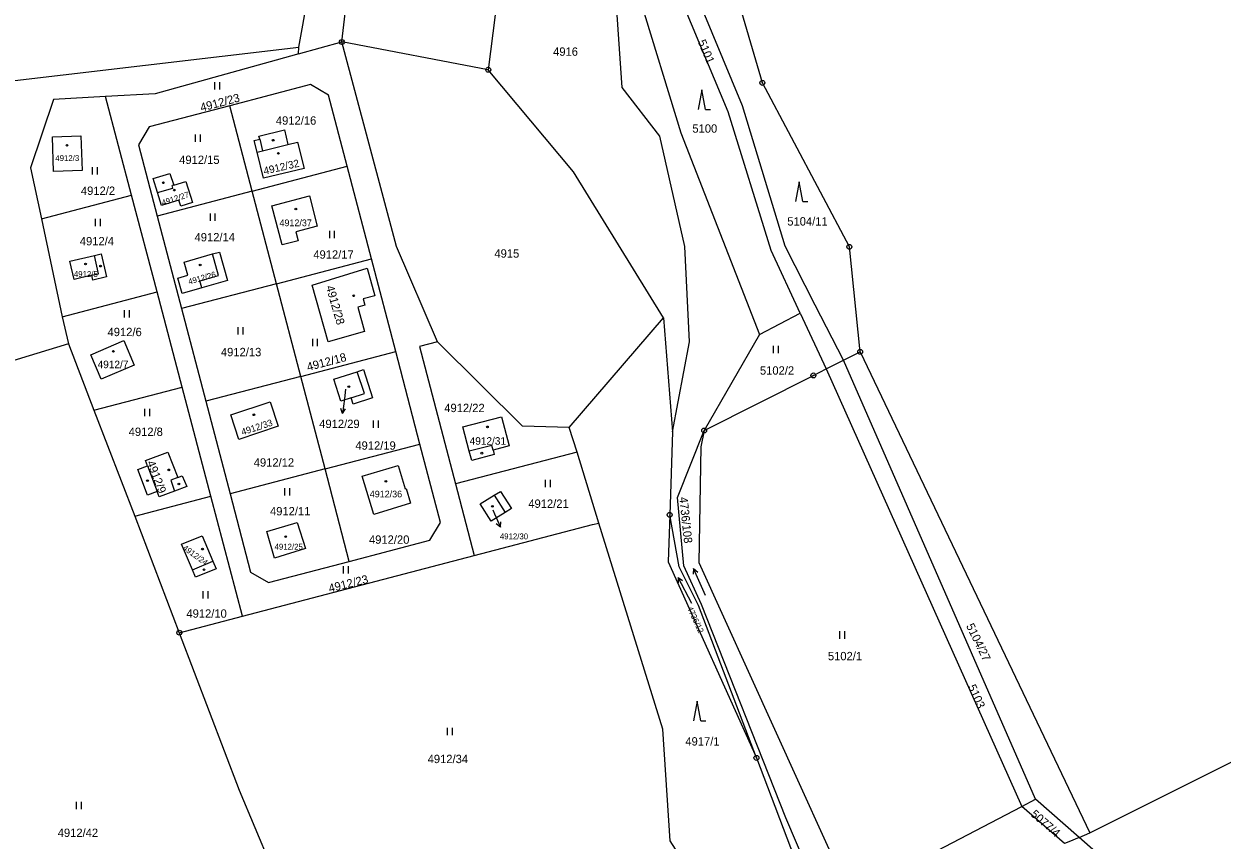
# Model space of a CAD drawing. Extents: x -733394 to -722299, y -1082822 to -1075049.
# Drawn here: x -724686.5 to -724442.9, y -1079766.2 to -1079600.2 of the extents above; entities that cross this region are included whole.
import ezdxf

# ---------------------------------------------------------------- set-up
doc = ezdxf.new("R2010")
doc.units = 0
for name, color, linetype in [('Hranice parcel', 7, 'Continuous'), ('Parcelní čísla', 7, 'Continuous'), ('Pop  PČ popisy', 7, 'Continuous'), ('Vnitřní kresba', 7, 'Continuous'), ('Značky bodu BP', 7, 'Continuous'), ('Značky budov', 7, 'Continuous'), ('Značky kultur', 7, 'Continuous')]:
    doc.layers.add(name, color=color, linetype=linetype)

msp = doc.modelspace()

# ---------------------------------------------------------------- linework, layer by layer
at = {"layer": 'Hranice parcel'}
for p, q in [((-724630.6, -1079604.93), (-724624.64, -1079572.21)), ((-724630.63, -1079606.34), (-724621.84, -1079603.9)), ((-724630.63, -1079606.34), (-724630.6, -1079604.93)), ((-724592.07, -1079609.55), (-724621.84, -1079603.9)), ((-724664.62, -1079635.02), (-724669.9, -1079614.99)), ((-724640.08, -1079634.23), (-724644.63, -1079616.86)), ((-724640.08, -1079634.23), (-724620.77, -1079629.17)), ((-724615.83, -1079647.99), (-724620.77, -1079629.17)), ((-724682.94, -1079639.85), (-724664.62, -1079635.02)), ((-724659.43, -1079654.73), (-724664.62, -1079635.02)), ((-724640.08, -1079634.23), (-724659.38, -1079639.29)), ((-724635.14, -1079653.06), (-724640.08, -1079634.23)), ((-724682.94, -1079639.85), (-724678.69, -1079659.8)), ((-724659.38, -1079639.29), (-724654.45, -1079658.12)), ((-724635.14, -1079653.06), (-724615.83, -1079647.99)), ((-724610.9, -1079666.82), (-724615.83, -1079647.99)), ((-724678.69, -1079659.8), (-724659.43, -1079654.73)), ((-724654.33, -1079674.05), (-724659.43, -1079654.73)), ((-724635.14, -1079653.06), (-724654.45, -1079658.12)), ((-724630.21, -1079671.88), (-724635.14, -1079653.06)), ((-724654.45, -1079658.12), (-724649.51, -1079676.94)), ((-724536.94, -1079663.37), (-724528.62, -1079659.01)), ((-724528.62, -1079659.01), (-724523.33, -1079670.36)), ((-724678.69, -1079659.8), (-724677.41, -1079665.26)), ((-724575.6, -1079682.27), (-724556.45, -1079659.95)), ((-724556.45, -1079659.95), (-724554.63, -1079683.16)), ((-724536.94, -1079663.37), (-724548.18, -1079682.89)), ((-724677.41, -1079665.26), (-724720.74, -1079678.53)), ((-724677.41, -1079665.26), (-724672.31, -1079678.78)), ((-724630.21, -1079671.88), (-724610.9, -1079666.82)), ((-724605.96, -1079685.64), (-724610.9, -1079666.82)), ((-724519.86, -1079668.62), (-724516.45, -1079666.9)), ((-724516.45, -1079666.9), (-724469.76, -1079764.7)), ((-724523.33, -1079670.36), (-724519.86, -1079668.62)), ((-724480.78, -1079757.88), (-724519.86, -1079668.62)), ((-724630.21, -1079671.88), (-724649.51, -1079676.94)), ((-724625.27, -1079690.7), (-724630.21, -1079671.88)), ((-724523.33, -1079670.36), (-724483.58, -1079759.34)), ((-724672.31, -1079678.78), (-724654.33, -1079674.05)), ((-724648.48, -1079696.26), (-724654.33, -1079674.05)), ((-724672.31, -1079678.78), (-724663.96, -1079700.34)), ((-724649.51, -1079676.94), (-724644.58, -1079695.76)), ((-724574.03, -1079687.28), (-724575.6, -1079682.27)), ((-724554.63, -1079683.16), (-724555.18, -1079700.04)), ((-724625.27, -1079690.7), (-724605.96, -1079685.64)), ((-724574.03, -1079687.28), (-724598.74, -1079693.75)), ((-724569.57, -1079701.71), (-724574.03, -1079687.28)), ((-724625.27, -1079690.7), (-724644.58, -1079695.76)), ((-724620.34, -1079709.53), (-724625.27, -1079690.7)), ((-724598.74, -1079693.75), (-724594.92, -1079708.33)), ((-724663.96, -1079700.34), (-724648.48, -1079696.26)), ((-724642.06, -1079720.66), (-724648.48, -1079696.26)), ((-724663.96, -1079700.34), (-724654.9, -1079724.01)), ((-724642.06, -1079720.66), (-724594.92, -1079708.33)), ((-724654.9, -1079724.01), (-724642.06, -1079720.66)), ((-724537.54, -1079749.46), (-724529.1, -1079771.6)), ((-724518.47, -1079777.48), (-724483.58, -1079759.34)), ((-724483.58, -1079759.34), (-724480.78, -1079757.88)), ((-724474.93, -1079766.89), (-724483.58, -1079759.34)), ((-724471.94, -1079765.63), (-724480.78, -1079757.88)), ((-724471.94, -1079765.63), (-724469.76, -1079764.7))]:
    msp.add_line(p, q, dxfattribs=at)
for points in [[(-724516.45, -1079666.9), (-724518.65, -1079645.55), (-724536.33, -1079612.22), (-724547.78, -1079573.14), (-724550.2, -1079564.88), (-724536.15, -1079516.25)], [(-724519.86, -1079668.62), (-724525.57, -1079657.41), (-724531.68, -1079645.39), (-724540.37, -1079616.87), (-724550.57, -1079592.32), (-724553.05, -1079580.15), (-724553.34, -1079569.55), (-724547.05, -1079547.51), (-724546.73, -1079535.67)], [(-724528.62, -1079659.01), (-724534.54, -1079646.28), (-724543.3, -1079618.09), (-724553.51, -1079593.54), (-724556.41, -1079580.92), (-724556.36, -1079568.86), (-724551.24, -1079546.55), (-724552.46, -1079539.71)], [(-724621.84, -1079603.9), (-724618.31, -1079573.83), (-724612.48, -1079559.93), (-724600.68, -1079543.86)], [(-724554.63, -1079683.16), (-724551.18, -1079664.83), (-724552.1, -1079645.5), (-724557.19, -1079623.05), (-724564.87, -1079613.12), (-724566.52, -1079588.46), (-724575.94, -1079544.09)], [(-724573.43, -1079543.67), (-724561.37, -1079594.63), (-724552.91, -1079622.35), (-724536.94, -1079663.37)], [(-724584.13, -1079546.94), (-724584.37, -1079548.79), (-724592.07, -1079609.55)], [(-724727.1, -1079616.16), (-724709.77, -1079614.22), (-724630.6, -1079604.93)], [(-724602.37, -1079664.83), (-724610.73, -1079645.49), (-724621.84, -1079603.9)], [(-724630.63, -1079606.34), (-724631.04, -1079606.45), (-724659.81, -1079614.43), (-724669.9, -1079614.99)], [(-724556.45, -1079659.95), (-724574.73, -1079630.32), (-724592.07, -1079609.55)], [(-724620.77, -1079629.17), (-724624.57, -1079614.69), (-724628.22, -1079612.55), (-724644.63, -1079616.86)], [(-724669.9, -1079614.99), (-724680.47, -1079615.58), (-724685.14, -1079629.5), (-724682.94, -1079639.85)], [(-724644.63, -1079616.86), (-724661.04, -1079621.16), (-724663.18, -1079624.81), (-724659.38, -1079639.29)], [(-724674.66, -1079630.05), (-724680.47, -1079630.25), (-724680.72, -1079623.21), (-724674.9, -1079623.01), (-724674.66, -1079630.05)], [(-724639.66, -1079623.94), (-724638.55, -1079623.68), (-724638.7, -1079623.05), (-724633.54, -1079621.73), (-724632.8, -1079624.73), (-724630.86, -1079624.25), (-724629.52, -1079629.6), (-724637.78, -1079631.62), (-724639.09, -1079626.28), (-724639.66, -1079623.94)], [(-724660.2, -1079631.66), (-724656.81, -1079630.62), (-724656.04, -1079633), (-724653.55, -1079632.26), (-724652.2, -1079636.55), (-724654.59, -1079637.27), (-724654.97, -1079636.03), (-724658.55, -1079637.15), (-724659.34, -1079634.52), (-724660.2, -1079631.66)], [(-724631.23, -1079642.51), (-724630.76, -1079644.31), (-724634, -1079645.16), (-724636.08, -1079637.22), (-724628.46, -1079635.19), (-724626.86, -1079641.36), (-724631.23, -1079642.51)], [(-724670.8, -1079647), (-724669.69, -1079651.65), (-724672.48, -1079652.32), (-724672.71, -1079651.34), (-724676.27, -1079652.16), (-724677.13, -1079648.45), (-724672.15, -1079647.31), (-724670.8, -1079647)], [(-724648.18, -1079646.99), (-724646.76, -1079646.6), (-724645.08, -1079652.37), (-724650.3, -1079653.89), (-724654.33, -1079655.06), (-724655.23, -1079651.89), (-724653.17, -1079651.3), (-724653.92, -1079648.65), (-724648.18, -1079646.99)], [(-724624.61, -1079664.83), (-724627.91, -1079653.34), (-724616.67, -1079649.9), (-724615.13, -1079655.49), (-724617.51, -1079656.12), (-724617.17, -1079657.42), (-724618.63, -1079657.82), (-724617.23, -1079662.73), (-724624.61, -1079664.83)], [(-724666.15, -1079664.62), (-724664.05, -1079669.59), (-724670.81, -1079672.45), (-724672.91, -1079667.48), (-724666.15, -1079664.62)], [(-724602.37, -1079664.83), (-724606.05, -1079665.79), (-724598.74, -1079693.75)], [(-724575.6, -1079682.27), (-724585.13, -1079682), (-724602.28, -1079665.03), (-724602.37, -1079664.83)], [(-724622.06, -1079676.94), (-724623.49, -1079672.43), (-724618.7, -1079670.95), (-724617.44, -1079670.51), (-724615.62, -1079676.24), (-724619.54, -1079677.55), (-724619.97, -1079676.23), (-724622.06, -1079676.94)], [(-724548.18, -1079682.89), (-724525.96, -1079671.69), (-724523.33, -1079670.36)], [(-724634.78, -1079682.03), (-724642.79, -1079684.74), (-724644.44, -1079679.73), (-724636.44, -1079677.09), (-724634.78, -1079682.03)], [(-724587.82, -1079686.01), (-724591.11, -1079686.89), (-724590.88, -1079687.77), (-724595.44, -1079688.98), (-724595.96, -1079687.11), (-724597.23, -1079682.18), (-724589.39, -1079680.14), (-724587.82, -1079686.01)], [(-724521.33, -1079785.62), (-724531.56, -1079761.64), (-724548.74, -1079718.24), (-724552.33, -1079710.44), (-724553.6, -1079696.5), (-724548.18, -1079682.89)], [(-724548.18, -1079682.89), (-724548.82, -1079686.19), (-724549.28, -1079709.71), (-724518.47, -1079777.48)], [(-724620.34, -1079709.53), (-724603.93, -1079705.22), (-724601.79, -1079701.57), (-724605.96, -1079685.64)], [(-724469.76, -1079764.7), (-724401.63, -1079730.65), (-724342.18, -1079723.09), (-724234.81, -1079684.73), (-724220.47, -1079684.37)], [(-724655.17, -1079692.44), (-724654.29, -1079692.08), (-724653.4, -1079694.26), (-724655.88, -1079695.2), (-724658.97, -1079696.38), (-724659.39, -1079695.29), (-724661.34, -1079696.03), (-724663.31, -1079690.85), (-724661.36, -1079690.1), (-724661.78, -1079689.01), (-724657.26, -1079687.3), (-724655.17, -1079692.44)], [(-724608.8, -1079694.67), (-724607.89, -1079697.66), (-724615.34, -1079699.95), (-724617.74, -1079692.21), (-724610.41, -1079690), (-724608.99, -1079694.73), (-724608.8, -1079694.67)], [(-724644.58, -1079695.76), (-724640.4, -1079711.69), (-724636.75, -1079713.83), (-724620.34, -1079709.53)], [(-724590.86, -1079696.07), (-724589.59, -1079695.28), (-724587.34, -1079698.75), (-724588.67, -1079699.57), (-724591.47, -1079701.31), (-724593.69, -1079697.82), (-724590.86, -1079696.07)], [(-724555.18, -1079700.04), (-724555.49, -1079709.59), (-724537.54, -1079749.46)], [(-724537.54, -1079749.46), (-724549.35, -1079718.5), (-724553.27, -1079710.62), (-724555.18, -1079700.04)], [(-724635.53, -1079708.83), (-724637.1, -1079703.46), (-724630.91, -1079701.6), (-724629.25, -1079706.88), (-724635.53, -1079708.83)], [(-724594.92, -1079708.33), (-724570.85, -1079702.03), (-724569.57, -1079701.71)], [(-724552.77, -1079769.89), (-724555.11, -1079766.35), (-724556.6, -1079743.61), (-724569.57, -1079701.71)], [(-724648.05, -1079709.46), (-724647.42, -1079711), (-724651.58, -1079712.7), (-724652.21, -1079711.23), (-724654.43, -1079705.97), (-724650.23, -1079704.29), (-724648.05, -1079709.46)], [(-724654.9, -1079724.01), (-724642.7, -1079756.05), (-724623.64, -1079801.55)], [(-724471.94, -1079765.63), (-724474.03, -1079766.51), (-724474.93, -1079766.89)], [(-724459.2, -1079778.07), (-724461.44, -1079774.83), (-724471.94, -1079765.63)]]:
    msp.add_lwpolyline(points, dxfattribs=at)
at = {"layer": 'Pop  PČ popisy'}
for p, q in [((-724621.34, -1079676.47), (-724621.71, -1079679.45)), ((-724621.09, -1079674.52), (-724621.34, -1079676.47)), ((-724621.71, -1079679.45), (-724622.08, -1079678.39)), ((-724621.71, -1079679.45), (-724621.09, -1079678.52)), ((-724591.15, -1079699.05), (-724590.8, -1079699.84)), ((-724590.8, -1079699.84), (-724589.58, -1079702.58)), ((-724589.58, -1079702.58), (-724590.44, -1079701.87)), ((-724589.58, -1079702.58), (-724589.53, -1079701.46))]:
    msp.add_line(p, q, dxfattribs=at)
at = {"layer": 'Vnitřní kresba'}
for p, q in [((-724638.55, -1079623.68), (-724637.98, -1079626.01)), ((-724637.98, -1079626.01), (-724632.8, -1079624.73)), ((-724639.09, -1079626.28), (-724637.98, -1079626.01)), ((-724659.34, -1079634.52), (-724656.22, -1079633.59)), ((-724656.04, -1079633), (-724656.37, -1079633.1)), ((-724656.22, -1079633.59), (-724656.37, -1079633.1)), ((-724671.3, -1079651.02), (-724672.15, -1079647.31)), ((-724646.96, -1079651.4), (-724648.18, -1079646.99)), ((-724672.71, -1079651.34), (-724671.3, -1079651.02)), ((-724650.7, -1079652.46), (-724646.96, -1079651.4)), ((-724650.3, -1079653.89), (-724650.7, -1079652.46)), ((-724617.23, -1079675.34), (-724618.7, -1079670.95)), ((-724619.97, -1079676.23), (-724617.23, -1079675.34)), ((-724591.37, -1079685.91), (-724595.96, -1079687.11)), ((-724591.11, -1079686.89), (-724591.37, -1079685.91)), ((-724661.36, -1079690.1), (-724659.39, -1079695.29)), ((-724655.17, -1079692.44), (-724656.65, -1079693.02)), ((-724656.65, -1079693.02), (-724655.88, -1079695.2)), ((-724590.86, -1079696.07), (-724588.67, -1079699.57)), ((-724652.21, -1079711.23), (-724648.05, -1079709.46))]:
    msp.add_line(p, q, dxfattribs=at)
at = {"layer": 'Značky bodu BP'}
for centre, radius in [((-724621.84, -1079603.9), 0.5), ((-724621.84, -1079603.9), 0.0303), ((-724592.07, -1079609.55), 0.5), ((-724592.07, -1079609.55), 0.0303), ((-724536.33, -1079612.22), 0.5), ((-724536.33, -1079612.22), 0.0303), ((-724518.65, -1079645.55), 0.5), ((-724518.65, -1079645.55), 0.0303), ((-724516.45, -1079666.9), 0.5), ((-724516.45, -1079666.9), 0.0303), ((-724525.96, -1079671.69), 0.5), ((-724525.96, -1079671.69), 0.0303), ((-724548.18, -1079682.89), 0.5), ((-724548.18, -1079682.89), 0.0303), ((-724555.18, -1079700.04), 0.5), ((-724555.18, -1079700.04), 0.0303), ((-724654.9, -1079724.01), 0.5), ((-724654.9, -1079724.01), 0.0303), ((-724537.54, -1079749.46), 0.5), ((-724537.54, -1079749.46), 0.0303)]:
    msp.add_circle(centre, radius, dxfattribs=at)
at = {"layer": 'Značky budov'}
for centre in [(-724677.75, -1079624.9), (-724635.81, -1079623.88), (-724634.76, -1079626.54), (-724658.14, -1079632.52), (-724655.92, -1079634.01), (-724631.21, -1079637.86), (-724673.97, -1079649.03), (-724670.92, -1079649.46), (-724650.66, -1079649.23), (-724619.44, -1079655.5), (-724668.31, -1079666.8), (-724620.43, -1079673.98), (-724639.74, -1079679.7), (-724592.25, -1079682.16), (-724593.38, -1079687.5), (-724657.04, -1079690.9), (-724661.37, -1079693.09), (-724654.98, -1079693.76), (-724612.89, -1079693.22), (-724591.23, -1079698.3), (-724633.27, -1079704.47), (-724650.19, -1079707), (-724649.87, -1079711.19)]:
    msp.add_circle(centre, 0.175, dxfattribs=at)
at = {"layer": 'Značky kultur'}
for p, q in [((-724647.65, -1079613.56), (-724647.65, -1079612.06)), ((-724646.65, -1079613.56), (-724646.65, -1079612.06)), ((-724548.65, -1079613.65), (-724549.4, -1079617.65)), ((-724547.9, -1079617.65), (-724548.65, -1079613.65)), ((-724547.9, -1079617.65), (-724546.9, -1079617.65)), ((-724651.61, -1079624.22), (-724651.61, -1079622.72)), ((-724650.61, -1079624.22), (-724650.61, -1079622.72)), ((-724672.54, -1079630.87), (-724672.54, -1079629.37)), ((-724671.54, -1079630.87), (-724671.54, -1079629.37)), ((-724528.83, -1079632.3), (-724529.58, -1079636.3)), ((-724528.08, -1079636.3), (-724528.83, -1079632.3)), ((-724528.08, -1079636.3), (-724527.08, -1079636.3)), ((-724671.93, -1079641.36), (-724671.93, -1079639.86)), ((-724670.93, -1079641.36), (-724670.93, -1079639.86)), ((-724648.58, -1079640.24), (-724648.58, -1079638.74)), ((-724647.58, -1079640.24), (-724647.58, -1079638.74)), ((-724624.32, -1079643.78), (-724624.32, -1079642.28)), ((-724623.32, -1079643.78), (-724623.32, -1079642.28)), ((-724666.03, -1079659.93), (-724666.03, -1079658.43)), ((-724665.03, -1079659.93), (-724665.03, -1079658.43)), ((-724642.93, -1079663.36), (-724642.93, -1079661.86)), ((-724641.93, -1079663.36), (-724641.93, -1079661.86)), ((-724627.78, -1079665.75), (-724627.78, -1079664.25)), ((-724626.78, -1079665.75), (-724626.78, -1079664.25)), ((-724534.08, -1079667.17), (-724534.08, -1079665.67)), ((-724533.08, -1079667.17), (-724533.08, -1079665.67)), ((-724661.9, -1079680), (-724661.9, -1079678.5)), ((-724660.9, -1079680), (-724660.9, -1079678.5)), ((-724615.41, -1079682.38), (-724615.41, -1079680.88)), ((-724614.41, -1079682.38), (-724614.41, -1079680.88)), ((-724580.42, -1079694.43), (-724580.42, -1079692.93)), ((-724579.42, -1079694.43), (-724579.42, -1079692.93)), ((-724633.43, -1079696.09), (-724633.43, -1079694.59)), ((-724632.43, -1079696.09), (-724632.43, -1079694.59)), ((-724621.51, -1079712), (-724621.51, -1079710.5)), ((-724620.51, -1079712), (-724620.51, -1079710.5)), ((-724550.66, -1079718.08), (-724553.48, -1079712.78)), ((-724553.48, -1079712.78), (-724553.46, -1079713.88)), ((-724553.48, -1079712.78), (-724552.58, -1079713.41)), ((-724550.32, -1079710.98), (-724550.38, -1079712.08)), ((-724547.88, -1079716.46), (-724550.32, -1079710.98)), ((-724550.32, -1079710.98), (-724549.46, -1079711.67)), ((-724650.06, -1079717.05), (-724650.06, -1079715.55)), ((-724649.06, -1079717.05), (-724649.06, -1079715.55)), ((-724520.56, -1079725.22), (-724520.56, -1079723.72)), ((-724519.56, -1079725.22), (-724519.56, -1079723.72)), ((-724549.59, -1079737.95), (-724550.34, -1079741.95)), ((-724548.84, -1079741.95), (-724549.59, -1079737.95)), ((-724548.84, -1079741.95), (-724547.84, -1079741.95)), ((-724600.38, -1079744.85), (-724600.38, -1079743.35)), ((-724599.38, -1079744.85), (-724599.38, -1079743.35)), ((-724675.79, -1079759.89), (-724675.79, -1079758.39)), ((-724674.79, -1079759.89), (-724674.79, -1079758.39))]:
    msp.add_line(p, q, dxfattribs=at)

# ---------------------------------------------------------------- texts
at = {"layer": 'Parcelní čísla'}
for s, height, rotation, p in [('5101', 1.7, 293, (-724549.51, -1079603.84)), ('4912/23', 1.7, 15, (-724650.4, -1079618.09)), ('4912/32', 1.53, 13, (-724637.59, -1079630.89)), ('4912/27', 1.19, 18, (-724658.27, -1079637.19)), ('4912/26', 1.19, 16, (-724652.9, -1079653.25)), ('4912/28', 1.7, 286, (-724625.11, -1079653.66)), ('4912/18', 1.7, 15, (-724628.72, -1079670.83)), ('4912/33', 1.36, 18, (-724642.05, -1079683.89)), ('4912/9', 1.7, 291, (-724661.55, -1079689.38)), ('4736/108', 1.7, 276, (-724553.23, -1079696.48)), ('4912/24', 1.19, 324, (-724654.32, -1079707.02)), ('4912/23', 1.7, 14, (-724624.32, -1079715.85)), ('4736/12', 1.19, 295, (-724551.69, -1079719)), ('5104/27', 1.7, 296, (-724494.95, -1079722.61)), ('5103', 1.7, 294, (-724494.58, -1079734.98)), ('5077/4', 1.7, 319, (-724481.92, -1079761.13))]:
    msp.add_text(s, height=height, rotation=rotation, dxfattribs=at).set_placement(p)
for s, height, p in [('4916', 1.7, (-724578.89, -1079606.7)), ('4912/16', 1.7, (-724635.26, -1079620.71)), ('5100', 1.7, (-724550.57, -1079622.34)), ('4912/3', 1.19, (-724680.12, -1079628.1)), ('4912/15', 1.7, (-724654.93, -1079628.7)), ('4912/2', 1.7, (-724674.91, -1079634.99)), ('4912/37', 1.36, (-724634.53, -1079641.35)), ('5104/11', 1.7, (-724531.27, -1079641.22)), ('4912/14', 1.7, (-724651.8, -1079644.44)), ('4912/4', 1.7, (-724675.14, -1079645.25)), ('4912/17', 1.7, (-724627.65, -1079647.96)), ('4915', 1.7, (-724590.83, -1079647.75)), ('4912/5', 1.19, (-724676.34, -1079651.67)), ('4912/6', 1.7, (-724669.49, -1079663.71)), ('4912/13', 1.7, (-724646.44, -1079667.79)), ('4912/7', 1.53, (-724671.51, -1079670.22)), ('5102/2', 1.7, (-724536.83, -1079671.54)), ('4912/22', 1.7, (-724601.02, -1079679.15)), ('4912/29', 1.7, (-724626.45, -1079682.39)), ('4912/8', 1.7, (-724665.2, -1079684)), ('4912/19', 1.7, (-724619.1, -1079686.8)), ('4912/31', 1.53, (-724595.86, -1079685.78)), ('4912/12', 1.7, (-724639.77, -1079690.24)), ('4912/36', 1.36, (-724616.17, -1079696.49)), ('4912/11', 1.7, (-724636.46, -1079700.15)), ('4912/21', 1.7, (-724583.93, -1079698.62)), ('4912/25', 1.19, (-724635.53, -1079707.11)), ('4912/20', 1.7, (-724616.33, -1079705.92)), ('4912/30', 1.19, (-724589.72, -1079705.02)), ('4912/10', 1.7, (-724653.46, -1079720.96)), ('5102/1', 1.7, (-724523.01, -1079729.61)), ('4917/1', 1.7, (-724552, -1079746.95)), ('4912/34', 1.7, (-724604.4, -1079750.52)), ('4912/42', 1.7, (-724679.63, -1079765.54))]:
    msp.add_text(s, height=height, dxfattribs=at).set_placement(p)

doc.saveas('drawing.dxf')
